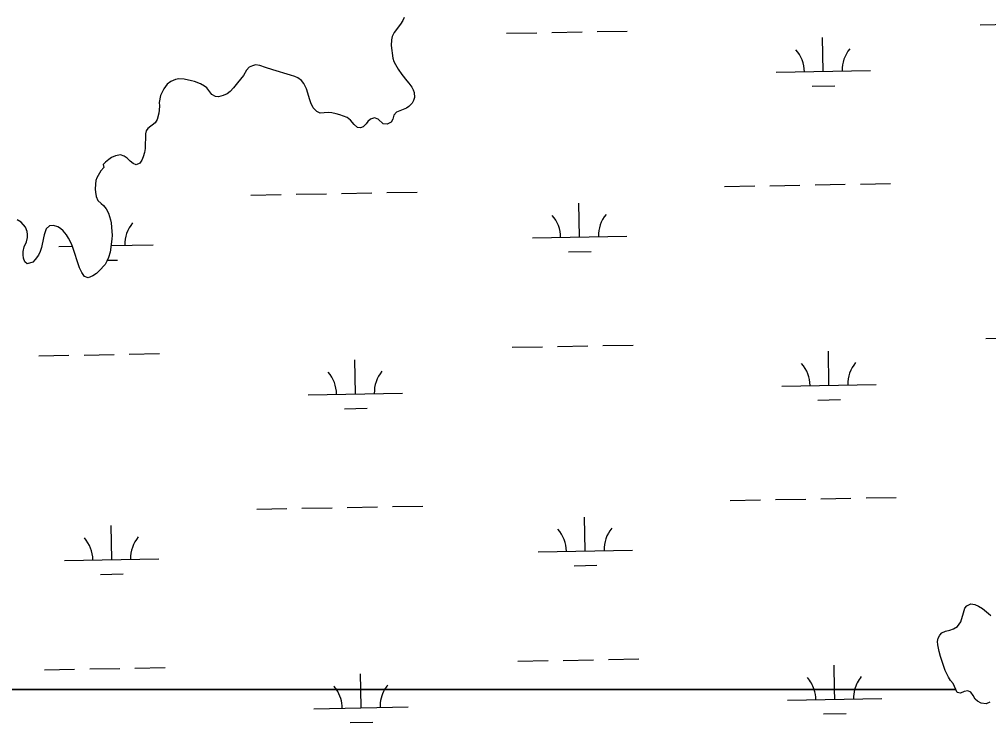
# Model space of a CAD drawing. Extents: x 3957609 to 3995875, y 234277 to 260273.
# Drawn here: x 3979980 to 3981007, y 245035 to 245780 of the extents above; entities that cross this region are included whole.
import ezdxf

# ---------------------------------------------------------------- set-up
doc = ezdxf.new("R2010")
doc.units = 0
doc.layers.add('V-TOPO-SHOR', color=7, linetype='Continuous')
doc.layers.add('V-WETL-SWMP', color=7, linetype='Continuous')

msp = doc.modelspace()

# ---------------------------------------------------------------- linework, layer by layer
at = {"layer": 'V-TOPO-SHOR'}
for points in [[(3980387.797, 245781.673), (3980386.298, 245778.705), (3980383.946, 245774.787), (3980377.221, 245765.788), (3980375.187, 245761.762), (3980374.323, 245758.262), (3980374.085, 245752.212), (3980375.836, 245738.613), (3980376.885, 245735.212), (3980378.568, 245731.914), (3980381.415, 245727.018), (3980385.321, 245721.269), (3980390.604, 245714.875), (3980392.824, 245712.426), (3980395.78, 245708.166), (3980397.254, 245705.293), (3980398.303, 245702.21), (3980398.706, 245697.113), (3980397.74, 245694.037), (3980396.134, 245690.965), (3980392.722, 245687.688), (3980390.166, 245685.892), (3980379.533, 245681.687), (3980376.76, 245678.515), (3980375.681, 245674.165), (3980373.969, 245670.986), (3980369.606, 245668.775), (3980365.465, 245669.11), (3980360.284, 245674.015), (3980356.466, 245675.519), (3980352.108, 245674.261), (3980349.337, 245671.724), (3980347.416, 245669.078), (3980344.324, 245666.012), (3980341.348, 245664.961), (3980338.27, 245665.293), (3980334.885, 245668.598), (3980330.975, 245672.967), (3980327.27, 245675.744), (3980319.424, 245678.535), (3980315.818, 245679.613), (3980311.046, 245680.694), (3980307.331, 245681.132), (3980303.081, 245680.725)], [(3980303.081, 245680.725), (3980298.727, 245680.53), (3980295.018, 245682.14), (3980291.426, 245686.293), (3980288.686, 245691.507), (3980287.324, 245695.759), (3980285.649, 245701.819), (3980284.18, 245706.286), (3980281.548, 245712.028), (3980279.013, 245714.906), (3980275.202, 245717.787), (3980272.023, 245719.289), (3980267.358, 245720.898), (3980248.481, 245726.391), (3980240.847, 245728.969), (3980234.803, 245730.8), (3980230.133, 245731.562), (3980226.945, 245730.514), (3980223.645, 245729.041), (3980220.555, 245725.869), (3980217.452, 245720.253), (3980211.05, 245712.528), (3980206.889, 245707.236), (3980203.264, 245703.535), (3980200.28, 245701.104), (3980195.811, 245699.106), (3980190.818, 245697.852), (3980187.633, 245698.184), (3980183.924, 245700.109), (3980178.538, 245707.14), (3980176.212, 245709.165), (3980171.868, 245711.627), (3980165.507, 245713.988), (3980162.537, 245714.848), (3980154.687, 245716.475), (3980148.848, 245716.71), (3980145.236, 245716.088), (3980140.343, 245713.878), (3980136.72, 245711.027), (3980134.695, 245708.805), (3980132.878, 245706.263), (3980130.844, 245702.13), (3980129.665, 245699.056), (3980128.254, 245691.63), (3980128.346, 245688.337), (3980128.221, 245683.561), (3980127.783, 245680.377), (3980126.058, 245673.909), (3980123.707, 245670.2), (3980116.146, 245664.392), (3980114.223, 245661.639), (3980113.467, 245658.563), (3980113.191, 245642.955), (3980112.537, 245638.923), (3980111.243, 245634.047), (3980109.637, 245630.762), (3980107.499, 245627.372), (3980103.884, 245625.793), (3980100.597, 245627.081), (3980097.423, 245629.641), (3980094.038, 245632.949), (3980090.968, 245634.979), (3980087.044, 245636.16), (3980081.731, 245635.335), (3980077.582, 245633.334), (3980074.709, 245631.329), (3980071.086, 245628.476), (3980068.845, 245625.937), (3980069.363, 245622.75), (3980066.271, 245619.365), (3980061.888, 245611.949), (3980060.815, 245608.981), (3980060.481, 245605.373), (3980060.352, 245599.958), (3980060.551, 245596.667), (3980061.276, 245592.098), (3980063.17, 245587.842), (3980066.556, 245584.749), (3980069.202, 245582.615), (3980072.052, 245579.205), (3980074.264, 245574.526), (3980076.359, 245567.403), (3980077.088, 245564.107), (3980078.008, 245555.08), (3980078.203, 245551.043), (3980078.082, 245547.115), (3980076.114, 245533.109), (3980074.391, 245527.383), (3980072.784, 245523.674), (3980070.752, 245520.178), (3980064.354, 245513.303), (3980061.794, 245510.763), (3980057.643, 245508.021), (3980052.75, 245505.918), (3980049.146, 245507.419), (3980046.19, 245511.783), (3980043.661, 245516.465), (3980036.323, 245539.216), (3980034.85, 245542.833), (3980032.11, 245548.045), (3980029.788, 245551.453)], [(3980029.788, 245551.453), (3980026.196, 245555.715), (3980023.445, 245558.275), (3980020.586, 245560.091), (3980016.134, 245561.49), (3980011.778, 245561.189), (3980008.368, 245557.91), (3980006.113, 245551.656), (3980005.566, 245548.26), (3980003.51, 245538.182), (3980002.111, 245534.047), (3980000.077, 245530.127), (3979996.768, 245525.257), (3979994.21, 245522.717), (3979988.361, 245520.831), (3979985.608, 245522.965), (3979984.457, 245526.899), (3979983.939, 245530.299), (3979983.956, 245533.91), (3979985.143, 245538.788), (3979987.394, 245544.195), (3979988.687, 245548.754), (3979988.594, 245551.94), (3979988.076, 245555.234), (3979986.397, 245559.807), (3979981.746, 245565.134), (3979977.722, 245567.487)], [(3980969.506, 245076.092), (3980966.758, 245079.395), (3980964.651, 245082.801), (3980961.175, 245089.93), (3980956.033, 245104.921), (3980954.568, 245110.129), (3980953.11, 245117.248), (3980953.018, 245120.754), (3980953.778, 245124.361), (3980955.277, 245127.539), (3980957.515, 245129.759), (3980961.343, 245131.549), (3980965.914, 245132.805), (3980969.742, 245134.064), (3980974.213, 245136.594), (3980977.522, 245141.357), (3980980.324, 245150.903), (3980982.042, 245156.099), (3980983.963, 245158.638), (3980988.219, 245160.746), (3980992.463, 245159.773), (3980996.491, 245158.163), (3981000.728, 245155.704), (3981006.864, 245150.264), (3981009.51, 245148.13)], [(3981008.498, 245056.292), (3981004.351, 245054.715), (3980999.364, 245055.372), (3980995.338, 245057.512), (3980993.009, 245059.54), (3980990.797, 245063.478), (3980988.158, 245067.097), (3980985.188, 245068.385), (3980981.151, 245067.551), (3980977.215, 245065.974), (3980973.609, 245066.732), (3980969.506, 245076.092)]]:
    msp.add_lwpolyline(points, dxfattribs=at)
at = {"layer": 'V-WETL-SWMP'}
for p, q in [((3980998.058, 245774.225), (3981030.052, 245774.807)), ((3980496.233, 245765.1), (3980528.227, 245765.682)), ((3980544.225, 245765.973), (3980576.219, 245766.555)), ((3980592.217, 245766.846), (3980624.211, 245767.428)), ((3980831.865, 245724.766), (3980831.211, 245760.76)), ((3980781.874, 245723.857), (3980881.857, 245725.675)), ((3980820.148, 245709.119), (3980844.144, 245709.555)), ((3980369.373, 245596.265), (3980401.368, 245596.847)), ((3980727.222, 245602.772), (3980759.217, 245603.354)), ((3980775.214, 245603.645), (3980807.209, 245604.226)), ((3980823.206, 245604.517), (3980855.201, 245605.099)), ((3980871.198, 245605.39), (3980903.193, 245605.972)), ((3980225.397, 245593.647), (3980257.392, 245594.229)), ((3980273.389, 245594.52), (3980305.384, 245595.102)), ((3980321.381, 245595.393), (3980353.376, 245595.974)), ((3980573.578, 245549.228), (3980572.924, 245585.222)), ((3980523.586, 245548.319), (3980623.57, 245550.137)), ((3980021.761, 245539.194), (3980036.224, 245539.457)), ((3980077.109, 245540.201), (3980121.745, 245541.012)), ((3980073.227, 245524.696), (3980084.032, 245524.893)), ((3980561.861, 245533.581), (3980585.857, 245534.018)), ((3981004.106, 245441.605), (3981036.1, 245442.187)), ((3980502.281, 245432.48), (3980534.275, 245433.062)), ((3980550.273, 245433.353), (3980582.267, 245433.935)), ((3980598.265, 245434.226), (3980630.26, 245434.808)), ((3980000.456, 245423.356), (3980032.45, 245423.938)), ((3980048.448, 245424.228), (3980080.442, 245424.81)), ((3980096.44, 245425.101), (3980128.434, 245425.683)), ((3980837.913, 245392.146), (3980837.259, 245428.14)), ((3980336.088, 245383.021), (3980335.434, 245419.015)), ((3980787.922, 245391.237), (3980887.905, 245393.055)), ((3980286.097, 245382.112), (3980386.08, 245383.93)), ((3980826.196, 245376.499), (3980850.192, 245376.935)), ((3980324.371, 245367.374), (3980348.367, 245367.811)), ((3980733.27, 245270.152), (3980765.265, 245270.734)), ((3980781.262, 245271.025), (3980813.257, 245271.606)), ((3980829.254, 245271.897), (3980861.249, 245272.479)), ((3980877.246, 245272.77), (3980909.241, 245273.352)), ((3980231.445, 245261.027), (3980263.44, 245261.609)), ((3980279.437, 245261.9), (3980311.432, 245262.482)), ((3980327.429, 245262.773), (3980359.424, 245263.354)), ((3980375.421, 245263.645), (3980407.416, 245264.227)), ((3980579.626, 245216.608), (3980578.972, 245252.602)), ((3980077.801, 245207.483), (3980077.147, 245243.477)), ((3980529.634, 245215.699), (3980629.618, 245217.517)), ((3980027.809, 245206.574), (3980127.793, 245208.392)), ((3980567.909, 245200.961), (3980591.905, 245201.398)), ((3980066.084, 245191.837), (3980090.08, 245192.273)), ((3980102.488, 245092.481), (3980134.483, 245093.063)), ((3980508.329, 245099.86), (3980540.323, 245100.442)), ((3980556.321, 245100.733), (3980588.316, 245101.315)), ((3980604.313, 245101.606), (3980636.308, 245102.187)), ((3980843.774, 245069.841), (3980843.307, 245095.52)), ((3980006.504, 245090.736), (3980038.498, 245091.317)), ((3980054.496, 245091.608), (3980086.49, 245092.19)), ((3980341.783, 245069.841), (3980341.482, 245086.395)), ((3980342.136, 245050.401), (3980341.783, 245069.841)), ((3980843.962, 245059.526), (3980843.774, 245069.841)), ((3980793.97, 245058.617), (3980893.953, 245060.435)), ((3980292.145, 245049.492), (3980392.128, 245051.31)), ((3980832.244, 245043.879), (3980856.24, 245044.315)), ((3980330.419, 245034.754), (3980354.415, 245035.191))]:
    msp.add_line(p, q, dxfattribs=at)
for points in [[(3980387.797, 245781.673), (3980386.298, 245778.706), (3980383.946, 245774.787), (3980377.221, 245765.789), (3980375.187, 245761.763), (3980374.323, 245758.263), (3980374.086, 245752.212), (3980375.836, 245738.614), (3980376.884, 245735.212), (3980378.569, 245731.914), (3980381.416, 245727.018), (3980385.321, 245721.268), (3980390.604, 245714.876), (3980392.824, 245712.425), (3980395.779, 245708.166), (3980397.254, 245705.293), (3980398.303, 245702.21), (3980398.707, 245697.112), (3980397.739, 245694.037), (3980396.134, 245690.964), (3980392.723, 245687.687), (3980390.167, 245685.892), (3980379.533, 245681.688), (3980376.759, 245678.514), (3980375.68, 245674.165), (3980373.968, 245670.987), (3980369.606, 245668.775), (3980365.466, 245669.111), (3980360.283, 245674.016), (3980356.467, 245675.518), (3980352.109, 245674.261), (3980349.338, 245671.724), (3980347.416, 245669.078), (3980344.324, 245666.011), (3980341.347, 245664.962), (3980338.269, 245665.293), (3980334.885, 245668.598), (3980330.975, 245672.967), (3980327.27, 245675.743), (3980319.424, 245678.535), (3980315.818, 245679.612), (3980311.045, 245680.693), (3980307.33, 245681.133), (3980303.082, 245680.725), (3980298.728, 245680.531), (3980295.018, 245682.139), (3980291.425, 245686.294), (3980288.686, 245691.508), (3980287.323, 245695.76), (3980285.649, 245701.819), (3980284.18, 245706.285), (3980281.549, 245712.029)], [(3980281.549, 245712.029), (3980279.013, 245714.906), (3980275.202, 245717.788), (3980272.023, 245719.288), (3980267.358, 245720.899), (3980248.481, 245726.391), (3980240.846, 245728.97), (3980234.802, 245730.8), (3980230.133, 245731.562), (3980226.944, 245730.514), (3980223.646, 245729.041), (3980220.554, 245725.868), (3980217.452, 245720.253), (3980211.05, 245712.528), (3980206.888, 245707.236), (3980203.263, 245703.535), (3980200.28, 245701.105), (3980195.812, 245699.106), (3980190.817, 245697.852), (3980187.633, 245698.184), (3980183.925, 245700.11), (3980178.538, 245707.139), (3980176.211, 245709.166), (3980171.867, 245711.626), (3980165.506, 245713.988), (3980162.537, 245714.849), (3980154.687, 245716.474), (3980148.848, 245716.71), (3980145.235, 245716.088), (3980140.342, 245713.878), (3980136.721, 245711.026), (3980134.694, 245708.804), (3980132.879, 245706.264), (3980130.845, 245702.131), (3980129.664, 245699.057), (3980128.254, 245691.63), (3980128.346, 245688.338), (3980128.221, 245683.561), (3980127.783, 245680.377), (3980126.058, 245673.908), (3980123.707, 245670.201), (3980116.145, 245664.392), (3980114.223, 245661.639), (3980113.467, 245658.563), (3980113.191, 245642.956), (3980112.537, 245638.924), (3980111.243, 245634.046), (3980109.637, 245630.761), (3980107.5, 245627.372), (3980103.884, 245625.794), (3980100.597, 245627.081), (3980097.423, 245629.642), (3980094.038, 245632.948), (3980090.968, 245634.978), (3980087.044, 245636.161), (3980081.732, 245635.334), (3980077.583, 245633.333), (3980074.708, 245631.328), (3980071.086, 245628.476), (3980068.846, 245625.936), (3980069.364, 245622.749), (3980066.271, 245619.364), (3980061.888, 245611.949), (3980060.814, 245608.981), (3980060.481, 245605.372), (3980060.352, 245599.958), (3980060.551, 245596.666), (3980061.276, 245592.097), (3980063.17, 245587.842), (3980066.555, 245584.749), (3980069.201, 245582.615), (3980072.053, 245579.206), (3980074.264, 245574.525), (3980076.359, 245567.403), (3980077.088, 245564.108), (3980078.007, 245555.08), (3980078.203, 245551.044), (3980078.081, 245547.116), (3980076.113, 245533.109), (3980074.391, 245527.382), (3980072.783, 245523.673), (3980070.751, 245520.177), (3980064.353, 245513.302), (3980061.794, 245510.764), (3980057.642, 245508.02), (3980052.75, 245505.917), (3980049.146, 245507.418), (3980046.19, 245511.783), (3980043.661, 245516.465), (3980036.322, 245539.217), (3980034.85, 245542.833), (3980032.11, 245548.046), (3980029.788, 245551.453), (3980026.196, 245555.715), (3980023.446, 245558.275), (3980020.586, 245560.091), (3980016.133, 245561.49), (3980011.778, 245561.189), (3980008.367, 245557.911), (3980006.112, 245551.656), (3980005.567, 245548.261)], [(3980005.567, 245548.261), (3980003.509, 245538.182), (3980002.112, 245534.047), (3980000.078, 245530.127), (3979996.767, 245525.256), (3979994.209, 245522.718), (3979988.361, 245520.831), (3979985.609, 245522.966), (3979984.457, 245526.899), (3979983.94, 245530.299), (3979983.955, 245533.909), (3979985.143, 245538.788), (3979987.395, 245544.194), (3979988.687, 245548.754), (3979988.594, 245551.94), (3979988.077, 245555.233), (3979986.396, 245559.806), (3979981.746, 245565.133), (3979977.721, 245567.486)], [(3979700.265, 245069.841), (3980972.246, 245069.841), (3980969.507, 245076.092), (3980966.759, 245079.395), (3980964.65, 245082.801), (3980961.175, 245089.929), (3980956.033, 245104.921), (3980954.568, 245110.13), (3980953.111, 245117.249), (3980953.019, 245120.754), (3980953.777, 245124.36), (3980955.276, 245127.54), (3980957.515, 245129.76), (3980961.344, 245131.55), (3980965.915, 245132.805), (3980969.743, 245134.064), (3980974.212, 245136.594), (3980977.523, 245141.358), (3980980.323, 245150.903), (3980982.043, 245156.098), (3980983.964, 245158.639), (3980988.22, 245160.745), (3980992.463, 245159.772), (3980996.491, 245158.163), (3981000.728, 245155.704), (3981006.864, 245150.264), (3981009.51, 245148.129)], [(3981008.499, 245056.291), (3981004.352, 245054.715), (3980999.364, 245055.372), (3980995.338, 245057.512), (3980993.01, 245059.539), (3980990.797, 245063.477), (3980988.157, 245067.097), (3980985.189, 245068.384), (3980981.151, 245067.551), (3980977.216, 245065.974), (3980973.609, 245066.732), (3980972.246, 245069.841), (3979700.265, 245069.841)]]:
    msp.add_lwpolyline(points, dxfattribs=at)
for centre, start, end in [((3980776.623, 245724.236), 0.269879, 41.813537), ((3980887.091, 245726.245), 140.269876, 181.813534), ((3980518.336, 245548.698), 0.269879, 41.813537), ((3980628.803, 245550.707), 140.269876, 181.813534), ((3980126.978, 245541.582), 140.269876, 181.813534), ((3980782.671, 245391.616), 0.269879, 41.813537), ((3980893.139, 245393.625), 140.269876, 181.813534), ((3980280.846, 245382.491), 0.269879, 41.813537), ((3980391.314, 245384.5), 140.269876, 181.813534), ((3980524.384, 245216.078), 0.269879, 41.813537), ((3980634.851, 245218.087), 140.269876, 181.813534), ((3980022.559, 245206.954), 0.269879, 41.813537), ((3980133.026, 245208.962), 140.269876, 181.813534), ((3980899.187, 245061.005), 140.269876, 165.480894), ((3980286.894, 245049.871), 34.511825, 41.813537), ((3980397.362, 245051.88), 140.269876, 149.363638), ((3980788.719, 245058.996), 17.920169, 41.813537), ((3980286.894, 245049.871), 0.269879, 34.511807), ((3980397.362, 245051.88), 149.363655, 181.813534), ((3980788.719, 245058.996), 0.269879, 17.920152), ((3980899.187, 245061.005), 165.48091, 181.813534)]:
    msp.add_arc(centre, 35.246, start, end, dxfattribs=at)

doc.saveas('drawing.dxf')
